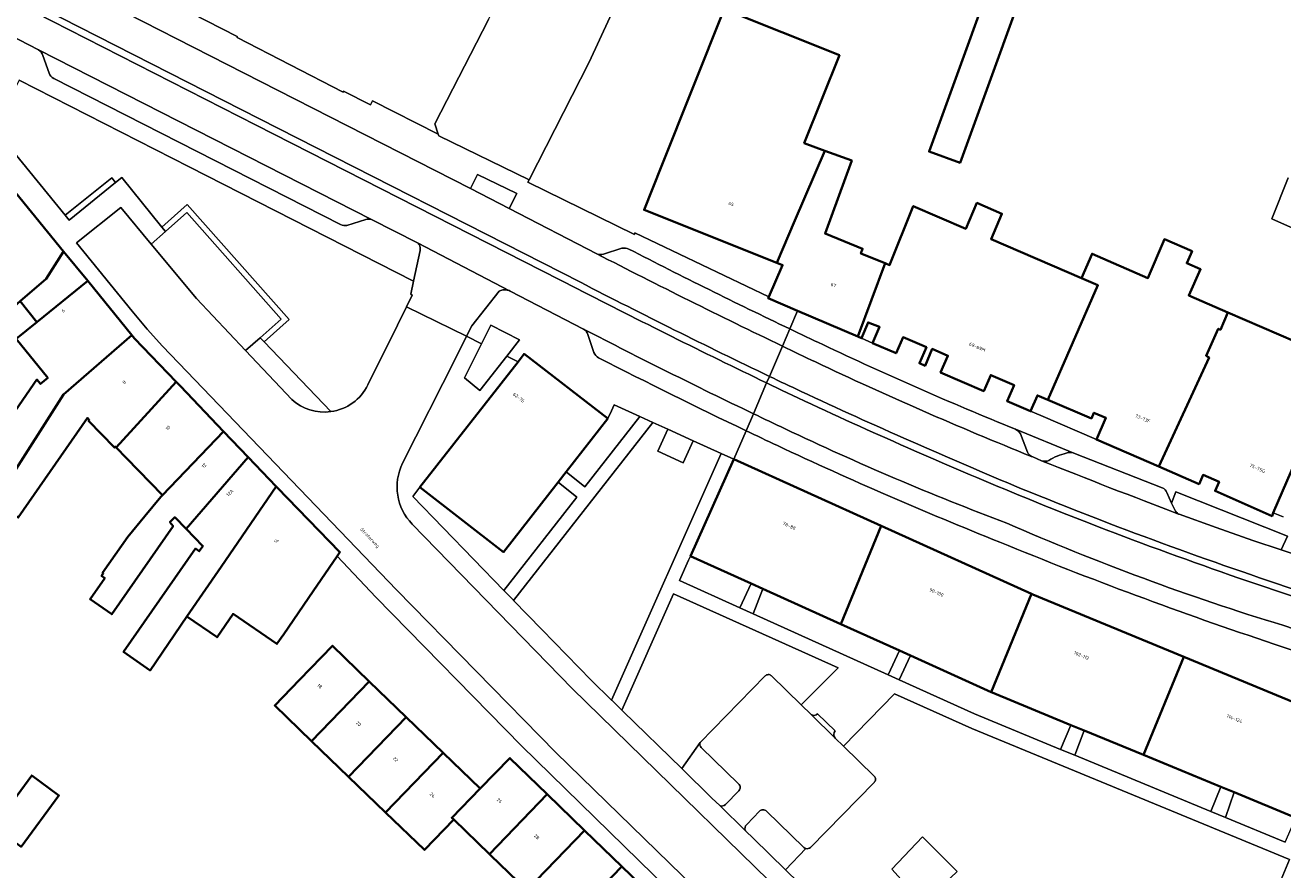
# Model space of a CAD drawing. Header units: metres. Extents: x 197700 to 204338, y 317132 to 325229.
# Tile 753 of 1056: x 203332 to 203465, y 319249 to 319338. Entities that reach past the tile are written whole.
import ezdxf
from ezdxf.enums import TextEntityAlignment as Align

# ---------------------------------------------------------------- set-up
doc = ezdxf.new("R2010")
doc.units = ezdxf.units.M
for name, color, linetype, lineweight in [('B-WE-GR-BEPLANTING_CULTUUR_BODEMBEDEKKER-GV', 90, 'Continuous', 18), ('B-WE-GR-BEPLANTING_CULTUUR_HEESTERS-GV', 90, 'Continuous', 18), ('B-WE-GR-BEPLANTING_CULTUUR_VASTE PLANTENVAK-GV', 90, 'Continuous', 18), ('B-WE-OG-BEBOUWING-GV', 7, 'Continuous', 35), ('B-WE-OG-BEBOUWING-T18', 10, 'Continuous', 18), ('B-WE-OG-TERREIN_CULTUURSCHEIDING-GV', 7, 'Continuous', 18), ('B-WE-OG-TERREIN_ERF-GV', 7, 'Continuous', 18), ('B-WE-OG-TOPOGRAFIE-T18', 10, 'Continuous', 18), ('B-WE-VH-VERHARDING_ASFALT-GV', 252, 'Continuous', 18), ('B-WE-VH-VERHARDING_BEDRIJFSVLOERPLAAT-GV', 252, 'Continuous', 18), ('B-WE-VH-VERHARDING_BETONSTRAATSTEEN-GV', 252, 'Continuous', 18), ('B-WE-VH-VERHARDING_GESLOTEN-GV', 252, 'Continuous', 18), ('B-WE-VH-VERHARDING_OPEN-GV', 252, 'Continuous', 18), ('B-WE-VH-VERHARDING_SIERBESTRATING-GV', 252, 'Continuous', 18), ('B-WE-VH-VERHARDING_TEGEL-GV', 252, 'Continuous', 18)]:
    doc.layers.add(name, color=color, linetype=linetype, lineweight=lineweight)
doc.styles.add('NLCS-ISO-M200-T18', font='NLCS-ISO.ttf', dxfattribs={"height": 0.36})

msp = doc.modelspace()

# ---------------------------------------------------------------- linework, layer by layer
at = {"layer": 'B-WE-GR-BEPLANTING_CULTUUR_BODEMBEDEKKER-GV'}
msp.add_lwpolyline([(203383.126, 319303.28), (203384.474, 319305.011), (203381.442, 319306.562), (203380.465, 319304.596), (203378.675, 319300.991), (203380.286, 319299.631)], close=True, dxfattribs=at)
at = {"layer": 'B-WE-GR-BEPLANTING_CULTUUR_HEESTERS-GV'}
for points in [[(203383.374, 319318.896), (203384.187, 319320.481), (203380.029, 319322.514), (203379.306, 319321.015)], [(203346.999, 319316.482), (203349.259, 319318.471), (203359.257, 319307.204), (203357.03, 319305.224), (203357.445, 319304.79), (203360.104, 319307.154), (203349.311, 319319.316), (203346.621, 319316.948)], [(203427.224, 319245.307), (203430.798, 319248.747), (203427.155, 319252.391), (203423.885, 319248.965)]]:
    msp.add_lwpolyline(points, close=True, dxfattribs=at)
for points in [[(203443.161, 319293.015), (203436.983, 319295.542)], [(203437.518, 319295.041), (203438.265, 319293.125)], [(203438.672, 319292.666), (203438.81, 319292.61), (203439.744, 319292.21)], [(203442.362, 319293.024), (203442.463, 319293.051), (203442.565, 319293.075)], [(203454.25, 319286.565), (203454.319, 319286.537), (203458.239, 319285.139), (203462.092, 319283.775), (203465.097, 319282.776), (203465.789, 319284.224), (203453.965, 319288.917), (203453.512, 319287.727), (203453.84, 319287.01)], [(203403.615, 319262.401), (203401.663, 319259.623)], [(203407.67, 319257.995), (203403.717, 319261.852)], [(203401.663, 319259.623), (203404.855, 319256.509), (203405.678, 319255.706)], [(203406.294, 319255.838), (203407.69, 319257.287)], [(203409.89, 319255.102), (203408.543, 319253.717)], [(203414.586, 319251.275), (203410.63, 319255.121)], [(203408.399, 319253.051), (203409.237, 319252.234), (203412.646, 319248.908), (203414.801, 319251.156)]]:
    msp.add_lwpolyline(points, dxfattribs=at)
for points in [[(203436.983, 319295.542, -0.1447586), (203437.518, 319295.041)], [(203438.265, 319293.125, 0.1430876), (203438.672, 319292.666)], [(203440.505, 319292.242, -0.0579673), (203441.404, 319292.704)], [(203441.404, 319292.704, -0.0175345), (203442.362, 319293.024)], [(203442.565, 319293.075, -0.0526316), (203442.774, 319293.094)], [(203442.774, 319293.094, -0.0379569), (203442.982, 319293.07)], [(203442.982, 319293.07, -0.027092), (203443.161, 319293.015)], [(203439.744, 319292.21, 0.1996611), (203440.505, 319292.242)], [(203453.84, 319287.01, 0.1858934), (203454.25, 319286.565)], [(203403.717, 319261.852, -0.3094629), (203403.615, 319262.401)], [(203407.69, 319257.287, 0.4659111), (203407.67, 319257.995)], [(203405.678, 319255.706, 0.3261839), (203406.294, 319255.838)], [(203410.63, 319255.121, 0.4391773), (203409.89, 319255.102)], [(203408.543, 319253.717, 0.3511672), (203408.399, 319253.051)], [(203414.801, 319251.156, -0.1264952), (203414.586, 319251.275)]]:
    msp.add_lwpolyline(points, format="xyb", dxfattribs=at)
at = {"layer": 'B-WE-GR-BEPLANTING_CULTUUR_VASTE PLANTENVAK-GV'}
msp.add_lwpolyline([(203336.377, 319318.186), (203336.8, 319317.667), (203341.738, 319321.651), (203341.316, 319322.171)], close=True, dxfattribs=at)
at = {"layer": 'B-WE-OG-BEBOUWING-GV'}
for points in [[(203436.916, 319349.907), (203427.832, 319324.942), (203431.112, 319323.749), (203440.196, 319348.714)], [(203416.82, 319325.023), (203414.621, 319325.828), (203418.349, 319335.132), (203406.143, 319340.023), (203399.518, 319323.407), (203397.666, 319318.762), (203411.723, 319313.16), (203413.641, 319317.621)], [(203411.723, 319313.16), (203412.333, 319312.917), (203410.862, 319309.574), (203410.794, 319309.42), (203413.911, 319308.083), (203420.299, 319305.343), (203423.196, 319313.111), (203420.615, 319314.145), (203420.802, 319314.657), (203416.822, 319316.252), (203419.652, 319323.987), (203416.82, 319325.023), (203413.641, 319317.621)], [(203319.807, 319308.448), (203319.731, 319308.332), (203322.322, 319306.479), (203321.569, 319304.464), (203324.127, 319302.791), (203326.353, 319306.195), (203323.578, 319308.01), (203325.024, 319310.222), (203328.243, 319306.161), (203331.621, 319309.09), (203334.369, 319311.473), (203336.226, 319314.369), (203331.128, 319320.617), (203324.31, 319315.328)], [(203421.861, 319304.669), (203424.349, 319303.589), (203425.086, 319305.286), (203427.548, 319304.227), (203426.822, 319302.526), (203427.416, 319302.272), (203428.169, 319304.038), (203429.824, 319303.319), (203429.063, 319301.556), (203433.631, 319299.585), (203434.364, 319301.284), (203436.833, 319300.225), (203436.1, 319298.526), (203438.588, 319297.453), (203439.309, 319299.124), (203440.402, 319298.671), (203445.701, 319310.791), (203443.956, 319311.543), (203434.392, 319315.664), (203435.554, 319318.361), (203432.903, 319319.503), (203431.724, 319316.768), (203426.158, 319319.166), (203423.657, 319312.926), (203423.196, 319313.111), (203420.299, 319305.343), (203420.675, 319305.182), (203421.389, 319306.845), (203422.598, 319306.366)], [(203445.701, 319310.791), (203440.402, 319298.671), (203445.029, 319296.682), (203445.292, 319297.289), (203446.547, 319296.745), (203445.551, 319294.452), (203452.156, 319291.585), (203457.472, 319303.123), (203457.164, 319303.329), (203458.444, 319306.174), (203458.679, 319306.073), (203459.468, 319307.906), (203455.315, 319309.7), (203456.567, 319312.482), (203455.118, 319313.107), (203455.678, 319314.39), (203452.741, 319315.659), (203450.994, 319311.535), (203445.083, 319314.119), (203443.956, 319311.543)], [(203333.393, 319306.891), (203338.782, 319311.235), (203336.226, 319314.369), (203334.369, 319311.473), (203331.621, 319309.09)], [(203338.782, 319311.235), (203333.393, 319306.891), (203331.202, 319305.125), (203334.55, 319300.972), (203333.778, 319300.35), (203333.409, 319300.807), (203327.205, 319291.887), (203329.88, 319290.027), (203330.229, 319289.805), (203336.22, 319299.233), (203343.466, 319305.493)], [(203471.249, 319302.817), (203466.659, 319304.8), (203459.468, 319307.906), (203458.679, 319306.073), (203458.444, 319306.174), (203457.164, 319303.329), (203457.472, 319303.123), (203452.156, 319291.585), (203456.424, 319289.733), (203456.846, 319290.706), (203458.541, 319289.979), (203458.114, 319289.009), (203464.137, 319286.356), (203464.276, 319286.678)], [(203329.88, 319290.027), (203328.584, 319288.164), (203331.424, 319286.189), (203338.764, 319296.743), (203338.945, 319296.519), (203338.881, 319296.427), (203341.626, 319293.611), (203341.691, 319293.705), (203341.786, 319293.608), (203348.148, 319300.567), (203343.747, 319305.149), (203343.466, 319305.493), (203336.22, 319299.233), (203330.229, 319289.805)], [(203373.942, 319289.412), (203382.786, 319282.54), (203388.573, 319289.951), (203389.411, 319291.023), (203393.831, 319296.683), (203384.977, 319303.509), (203384.331, 319302.684)], [(203353.158, 319295.317), (203348.606, 319300.09), (203348.148, 319300.567), (203341.786, 319293.608), (203342.869, 319292.496), (203346.69, 319288.576)], [(203349.194, 319284.991), (203355.775, 319292.572), (203353.158, 319295.317), (203346.69, 319288.576), (203346.527, 319288.406), (203344.836, 319286.347), (203343.044, 319284.165), (203340.358, 319280.332), (203340.433, 319280.28), (203340.251, 319280.018), (203340.581, 319279.788), (203339.036, 319277.566), (203341.332, 319275.969), (203347.817, 319285.294), (203347.478, 319285.715), (203347.996, 319286.22)], [(203358.734, 319289.47), (203355.775, 319292.572), (203349.194, 319284.991), (203350.968, 319283.171), (203350.59, 319282.627), (203350.184, 319282.909), (203342.576, 319271.97), (203345.374, 319270.024), (203349.285, 319275.717), (203352.898, 319280.976)], [(203402.594, 319282.123), (203409.02, 319279.212), (203410.235, 319278.662), (203418.489, 319274.924), (203422.774, 319285.302), (203407.169, 319292.363)], [(203358.734, 319289.47), (203352.898, 319280.976), (203349.285, 319275.717), (203352.468, 319273.531), (203354.167, 319276.003), (203358.81, 319272.813), (203359.533, 319273.865), (203362.644, 319278.412), (203365.179, 319282.118), (203365.467, 319282.539), (203358.837, 319289.362)], [(203434.394, 319267.722), (203438.681, 319278.105), (203422.774, 319285.302), (203418.489, 319274.924), (203424.702, 319272.111), (203425.866, 319271.584)], [(203438.681, 319278.105), (203434.394, 319267.722), (203434.514, 319267.668), (203442.848, 319264.235), (203444.252, 319263.657), (203450.527, 319261.072), (203454.81, 319271.445), (203438.83, 319278.038)], [(203361.203, 319269.033), (203358.569, 319266.31), (203362.48, 319262.536), (203368.585, 319268.848), (203364.679, 319272.627)], [(203450.527, 319261.072), (203458.718, 319257.698), (203460.134, 319257.115), (203466.662, 319254.426), (203470.941, 319264.789), (203454.81, 319271.445)], [(203362.48, 319262.536), (203366.391, 319258.762), (203372.492, 319265.069), (203368.585, 319268.848)], [(203376.398, 319261.29), (203372.492, 319265.069), (203366.391, 319258.762), (203370.302, 319254.988)], [(203370.302, 319254.988), (203374.423, 319251.011), (203377.518, 319254.218), (203377.312, 319254.417), (203380.305, 319257.511), (203376.398, 319261.29)], [(203377.518, 319254.218), (203381.293, 319250.575), (203387.419, 319256.904), (203383.464, 319260.733), (203380.305, 319257.511), (203377.312, 319254.417)], [(203328.844, 319253.476), (203331.719, 319251.352), (203335.733, 319256.784), (203332.858, 319258.908)], [(203381.402, 319250.47), (203385.257, 319246.755), (203391.375, 319253.074), (203387.419, 319256.904), (203381.293, 319250.575)], [(203385.317, 319246.697), (203385.6, 319246.424), (203388.786, 319243.35), (203389.219, 319242.932), (203395.33, 319249.245), (203391.375, 319253.074), (203385.257, 319246.755)], [(203392.875, 319239.404), (203393.195, 319239.094), (203396.172, 319242.171), (203399.286, 319245.415), (203395.33, 319249.245), (203389.219, 319242.932)]]:
    msp.add_lwpolyline(points, close=True, dxfattribs=at)
at = {"layer": 'B-WE-OG-TERREIN_CULTUURSCHEIDING-GV'}
for points in [[(203368.431, 319300.252), (203371.569, 319306.565), (203372.539, 319308.515), (203373.136, 319309.746), (203372.987, 319309.833), (203373.276, 319311.205), (203349.534, 319323.319), (203331.538, 319332.492), (203330.49, 319330.46), (203328.896, 319327.37), (203336.377, 319318.186), (203341.316, 319322.171), (203341.738, 319321.651), (203342.388, 319322.176), (203346.621, 319316.948), (203349.311, 319319.316), (203360.104, 319307.154), (203357.445, 319304.79), (203364.511, 319297.404)], [(203411.156, 319269.427), (203414.302, 319266.365), (203418.205, 319270.279), (203400.793, 319278.133), (203395.327, 319265.804), (203395.414, 319265.719), (203401.663, 319259.623)], [(203401.663, 319259.623), (203403.615, 319262.401), (203410.488, 319269.425)], [(203466.327, 319246.232), (203464.749, 319247.041), (203465.982, 319250.005), (203432.358, 319263.871), (203424.186, 319267.53), (203418.785, 319262.002), (203422.041, 319258.833)], [(203422.01, 319258.147), (203415.278, 319251.279)], [(203414.801, 319251.156), (203412.646, 319248.908), (203419.762, 319241.966), (203421.183, 319240.58), (203423.407, 319238.386), (203423.455, 319238.339), (203425.674, 319236.044), (203430.704, 319230.333), (203450.217, 319208.18), (203452.192, 319205.938), (203453.976, 319203.748), (203456.031, 319201.177), (203459.879, 319195.509), (203462.28, 319191.827), (203466.496, 319194.515)]]:
    msp.add_lwpolyline(points, dxfattribs=at)
for points in [[(203364.511, 319297.404, 0.2523975), (203368.431, 319300.252)], [(203410.488, 319269.425, -0.4490958), (203411.156, 319269.427)], [(203422.041, 319258.833, -0.4385488), (203422.01, 319258.147)], [(203415.278, 319251.279, -0.263365), (203414.801, 319251.156)]]:
    msp.add_lwpolyline(points, format="xyb", dxfattribs=at)
for points in [[(203397.215, 319296.886), (203394.514, 319298.11), (203394.23, 319297.476), (203393.831, 319296.683), (203389.411, 319291.023), (203391.383, 319289.431)], [(203405.844, 319292.992), (203402.874, 319294.331), (203401.797, 319291.981), (203399.133, 319293.216), (203400.173, 319295.549), (203398.591, 319296.262), (203383.848, 319277.432), (203386.857, 319274.333), (203392.066, 319268.985), (203394.227, 319266.876)], [(203388.573, 319289.951), (203382.786, 319282.54), (203373.942, 319289.412), (203373.19, 319288.407), (203382.835, 319278.475), (203390.555, 319288.367)], [(203407.801, 319276.64), (203409.02, 319279.212), (203402.594, 319282.123), (203402.376, 319281.693), (203401.41, 319279.526)], [(203410.235, 319278.662), (203409.207, 319276.005), (203423.521, 319269.542), (203424.702, 319272.111), (203418.489, 319274.924)], [(203441.76, 319261.659), (203442.848, 319264.235), (203434.514, 319267.668), (203434.394, 319267.722), (203425.866, 319271.584), (203424.686, 319269.015), (203432.637, 319265.425)], [(203444.252, 319263.657), (203443.268, 319261.037), (203457.667, 319255.093), (203458.718, 319257.698), (203450.527, 319261.072)], [(203460.134, 319257.115), (203459.219, 319254.452), (203465.528, 319251.848), (203466.662, 319254.426)], [(203427.224, 319245.307), (203423.885, 319248.965), (203427.155, 319252.391), (203430.798, 319248.747)]]:
    msp.add_lwpolyline(points, close=True, dxfattribs=at)
at = {"layer": 'B-WE-OG-TERREIN_ERF-GV'}
for points in [[(203436.916, 319349.907), (203440.196, 319348.714), (203431.112, 319323.749), (203427.832, 319324.942)], [(203420.675, 319305.182), (203421.861, 319304.669), (203422.598, 319306.366), (203421.389, 319306.845)], [(203438.588, 319297.453), (203439.677, 319297.001), (203445.551, 319294.452), (203446.547, 319296.745), (203445.292, 319297.289), (203445.029, 319296.682), (203440.402, 319298.671), (203439.309, 319299.124)]]:
    msp.add_lwpolyline(points, close=True, dxfattribs=at)
for points in [[(203381.19, 319338.9), (203375.507, 319327.859), (203375.864, 319326.762), (203375.936, 319326.588), (203385.494, 319321.942), (203391.852, 319334.401), (203396.441, 319344.335)], [(203406.143, 319340.023), (203418.349, 319335.132), (203414.621, 319325.828), (203416.82, 319325.023), (203419.652, 319323.987), (203416.822, 319316.252), (203420.802, 319314.657), (203420.615, 319314.145), (203423.196, 319313.111), (203423.657, 319312.926), (203426.158, 319319.166), (203431.724, 319316.768), (203432.903, 319319.503), (203435.554, 319318.361), (203434.392, 319315.664), (203443.956, 319311.543), (203445.083, 319314.119), (203450.994, 319311.535), (203452.741, 319315.659), (203455.678, 319314.39), (203455.118, 319313.107), (203456.567, 319312.482), (203455.315, 319309.7), (203459.468, 319307.906), (203466.659, 319304.8)], [(203466.399, 319316.779), (203464.11, 319317.799), (203465.85, 319322.16)], [(203327.205, 319291.887), (203333.409, 319300.807), (203333.778, 319300.35), (203334.55, 319300.972), (203331.202, 319305.125), (203333.393, 319306.891), (203331.621, 319309.09)], [(203412.639, 319234.734), (203384.685, 319262.045), (203369.276, 319277.785), (203365.179, 319282.118), (203362.644, 319278.412), (203359.533, 319273.865), (203358.81, 319272.813), (203354.167, 319276.003), (203352.468, 319273.531), (203349.285, 319275.717), (203345.374, 319270.024), (203342.576, 319271.97), (203350.184, 319282.909), (203350.59, 319282.627), (203350.968, 319283.171), (203349.194, 319284.991), (203347.996, 319286.22), (203347.478, 319285.715), (203347.817, 319285.294), (203341.332, 319275.969), (203339.036, 319277.566), (203340.581, 319279.788), (203340.251, 319280.018), (203340.433, 319280.28), (203340.358, 319280.332), (203343.044, 319284.165), (203344.836, 319286.347), (203346.527, 319288.406), (203346.69, 319288.576), (203342.869, 319292.496), (203341.786, 319293.608), (203341.691, 319293.705), (203341.626, 319293.611), (203338.881, 319296.427), (203338.945, 319296.519), (203338.764, 319296.743), (203331.424, 319286.189)], [(203385.257, 319246.755), (203381.402, 319250.47), (203381.293, 319250.575), (203377.518, 319254.218), (203374.423, 319251.011), (203370.302, 319254.988), (203366.391, 319258.762), (203362.48, 319262.536), (203358.569, 319266.31), (203361.203, 319269.033), (203364.679, 319272.627), (203368.585, 319268.848), (203372.492, 319265.069), (203376.398, 319261.29), (203380.305, 319257.511), (203383.464, 319260.733), (203387.419, 319256.904), (203391.375, 319253.074), (203395.33, 319249.245), (203399.286, 319245.415)], [(203328.844, 319253.476), (203332.858, 319258.908), (203335.733, 319256.784), (203331.719, 319251.352)]]:
    msp.add_lwpolyline(points, dxfattribs=at)
at = {"layer": 'B-WE-VH-VERHARDING_ASFALT-GV'}
for points in [[(203335.771, 319343.252), (203333.775, 319344.263), (203319.517, 319351.521), (203317.895, 319348.329), (203326.454, 319343.955), (203356.971, 319328.399), (203390.937, 319311.096)], [(203390.617, 319310.419), (203356.62, 319327.729), (203325.997, 319343.347), (203317.55, 319347.65), (203316.032, 319344.659), (203319.689, 319342.776)], [(203392.656, 319314.119), (203383.374, 319318.896), (203379.306, 319321.015), (203358.879, 319331.451), (203335.771, 319343.252)], [(203319.689, 319342.776), (203329.426, 319337.826), (203333.587, 319335.691), (203368.824, 319317.734), (203373.695, 319315.258), (203383.492, 319310.174), (203391.264, 319306.154)], [(203360.386, 319298.696), (203355.498, 319303.861), (203350.287, 319309.369), (203345.482, 319315.146), (203342.273, 319319.004), (203337.591, 319315.258), (203343.469, 319308.025), (203345.076, 319306.132), (203346.691, 319304.335), (203371.458, 319278.54), (203388.319, 319261.315), (203413.724, 319236.581), (203414.09, 319236.207), (203418.328, 319240.51), (203390.058, 319268.103), (203373.124, 319285.504)], [(203372.115, 319291.939), (203377.765, 319303.179), (203378.881, 319305.379), (203372.539, 319308.515), (203371.569, 319306.565)], [(203371.569, 319306.565), (203368.431, 319300.252)], [(203412.308, 319304.344), (203410.935, 319301.143)], [(203410.935, 319301.143), (203412.308, 319304.344)], [(203413.946, 319298.856), (203412.287, 319299.649), (203410.635, 319300.443), (203409.239, 319297.19)], [(203409.239, 319297.19), (203410.635, 319300.443)], [(203439.744, 319292.21), (203438.81, 319292.61), (203438.672, 319292.666)], [(203467.542, 319278.251), (203480.62, 319273.916), (203481.829, 319277.216), (203465.097, 319282.776), (203462.092, 319283.775), (203458.239, 319285.139), (203454.319, 319286.537), (203454.25, 319286.565)], [(203465.283, 319274.788), (203479.2, 319270.045), (203480.36, 319273.207), (203467.252, 319277.56)]]:
    msp.add_lwpolyline(points, dxfattribs=at)
for points in [[(203412.308, 319304.344, -0.0068462), (203392.656, 319314.119)], [(203390.937, 319311.096, 0.0072071), (203410.935, 319301.143)], [(203410.635, 319300.443, -0.0065981), (203390.617, 319310.419)], [(203391.264, 319306.154, 0.0083046), (203409.239, 319297.19)], [(203415.827, 319302.663, -0.0012674), (203412.308, 319304.344)], [(203438.672, 319292.666, -0.0149231), (203415.827, 319302.663)], [(203410.935, 319301.143, 0.0010898), (203414.282, 319299.547)], [(203368.431, 319300.252, -0.2523975), (203364.511, 319297.404)], [(203414.282, 319299.547, 0.0104397), (203437.631, 319289.245)], [(203364.511, 319297.404, -0.2230887), (203360.386, 319298.696)], [(203437.321, 319288.575, -0.0110973), (203413.946, 319298.856)], [(203409.239, 319297.19, 0.0014303), (203412.605, 319295.594)], [(203412.605, 319295.594, 0.0214803), (203436.074, 319285.598)], [(203373.124, 319285.504, -0.3203234), (203372.115, 319291.939)], [(203454.25, 319286.565, -0.0040915), (203439.744, 319292.21)], [(203467.252, 319277.56, -0.0179562), (203437.321, 319288.575)], [(203437.631, 319289.245, 0.0176624), (203467.542, 319278.251)], [(203436.074, 319285.598, 0.0293083), (203465.283, 319274.788)]]:
    msp.add_lwpolyline(points, format="xyb", dxfattribs=at)
at = {"layer": 'B-WE-VH-VERHARDING_BEDRIJFSVLOERPLAAT-GV'}
for points in [[(203410.235, 319278.662), (203409.02, 319279.212), (203407.801, 319276.64), (203409.207, 319276.005)], [(203425.866, 319271.584), (203424.702, 319272.111), (203423.521, 319269.542), (203424.686, 319269.015)], [(203444.252, 319263.657), (203442.848, 319264.235), (203441.76, 319261.659), (203443.268, 319261.037)], [(203460.134, 319257.115), (203458.718, 319257.698), (203457.667, 319255.093), (203459.219, 319254.452)]]:
    msp.add_lwpolyline(points, close=True, dxfattribs=at)
at = {"layer": 'B-WE-VH-VERHARDING_BETONSTRAATSTEEN-GV'}
for points in [[(203368.824, 319317.734), (203333.587, 319335.691)], [(203334.044, 319335.121), (203334.683, 319333.224)], [(203335.181, 319332.676), (203365.547, 319317.205)], [(203366.215, 319317.125), (203368.223, 319317.737)], [(203395.323, 319314.698), (203393.384, 319314.066)], [(203413.088, 319306.162), (203412.308, 319304.344)], [(203412.308, 319304.344), (203413.088, 319306.162)], [(203391.728, 319305.575), (203392.365, 319303.669)], [(203409.239, 319297.19), (203408.466, 319295.386)], [(203408.466, 319295.386), (203409.239, 319297.19)], [(203438.265, 319293.125), (203437.518, 319295.041)], [(203442.565, 319293.075), (203442.463, 319293.051), (203442.362, 319293.024)], [(203452.512, 319289.333), (203443.161, 319293.015)], [(203453.84, 319287.01), (203453.512, 319287.727), (203453.007, 319288.834)], [(203464.357, 319272.802), (203478.489, 319268.104), (203479.2, 319270.045), (203465.283, 319274.788)], [(203410.488, 319269.425), (203403.615, 319262.401)], [(203422.041, 319258.833), (203418.785, 319262.002), (203417.91, 319262.854), (203415.352, 319265.343), (203414.302, 319266.365), (203411.156, 319269.427)], [(203415.352, 319265.343), (203417.91, 319262.854)], [(203417.899, 319263.627), (203416.026, 319265.422)], [(203403.717, 319261.852), (203407.67, 319257.995)], [(203415.278, 319251.279), (203422.01, 319258.147)], [(203407.69, 319257.287), (203406.294, 319255.838)], [(203405.678, 319255.706), (203408.399, 319253.051)], [(203408.543, 319253.717), (203409.89, 319255.102)], [(203410.63, 319255.121), (203414.586, 319251.275)]]:
    msp.add_lwpolyline(points, dxfattribs=at)
for points in [[(203333.587, 319335.691, -0.1703722), (203334.044, 319335.121)], [(203334.683, 319333.224, 0.177871), (203335.181, 319332.676)], [(203368.223, 319317.737, -0.1580586), (203368.824, 319317.734)], [(203365.547, 319317.205, 0.1227863), (203366.215, 319317.125)], [(203393.384, 319314.066, -0.1854567), (203392.656, 319314.119)], [(203392.656, 319314.119, 0.0068462), (203412.308, 319304.344)], [(203396.066, 319314.616, 0.1641311), (203395.323, 319314.698)], [(203413.088, 319306.162, -0.0075297), (203396.066, 319314.616)], [(203409.239, 319297.19, -0.0083046), (203391.264, 319306.154)], [(203391.264, 319306.154, -0.204168), (203391.728, 319305.575)], [(203416.584, 319304.504, -0.0015986), (203413.088, 319306.162)], [(203436.983, 319295.542, -0.0140447), (203416.584, 319304.504)], [(203392.365, 319303.669, 0.1906906), (203392.85, 319303.116)], [(203392.85, 319303.116, 0.0069817), (203408.466, 319295.386)], [(203412.308, 319304.344, 0.0012674), (203415.827, 319302.663)], [(203415.827, 319302.663, 0.0149231), (203438.672, 319292.666)], [(203412.605, 319295.594, -0.0014303), (203409.239, 319297.19)], [(203408.466, 319295.386, 0.0014637), (203411.784, 319293.813)], [(203436.074, 319285.598, -0.0214803), (203412.605, 319295.594)], [(203437.518, 319295.041, 0.1447586), (203436.983, 319295.542)], [(203411.784, 319293.813, 0.0147945), (203435.328, 319283.589)], [(203438.672, 319292.666, -0.1430876), (203438.265, 319293.125)], [(203441.404, 319292.704, 0.0579673), (203440.505, 319292.242)], [(203442.362, 319293.024, 0.0175345), (203441.404, 319292.704)], [(203442.774, 319293.094, 0.0526316), (203442.565, 319293.075)], [(203442.982, 319293.07, 0.0379569), (203442.774, 319293.094)], [(203443.161, 319293.015, 0.027092), (203442.982, 319293.07)], [(203440.505, 319292.242, -0.1996611), (203439.744, 319292.21)], [(203439.744, 319292.21, 0.0040915), (203454.25, 319286.565)], [(203453.007, 319288.834, 0.2354089), (203452.512, 319289.333)], [(203454.25, 319286.565, -0.1858934), (203453.84, 319287.01)], [(203465.283, 319274.788, -0.0293083), (203436.074, 319285.598)], [(203435.328, 319283.589, 0.0167767), (203464.357, 319272.802)], [(203411.156, 319269.427, 0.4490958), (203410.488, 319269.425)], [(203416.026, 319265.422, -0.3699245), (203415.352, 319265.343)], [(203417.91, 319262.854, -0.3841638), (203417.899, 319263.627)], [(203403.615, 319262.401, 0.3094629), (203403.717, 319261.852)], [(203407.67, 319257.995, -0.4659111), (203407.69, 319257.287)], [(203422.01, 319258.147, 0.4385488), (203422.041, 319258.833)], [(203406.294, 319255.838, -0.3261839), (203405.678, 319255.706)], [(203409.89, 319255.102, -0.4391773), (203410.63, 319255.121)], [(203408.399, 319253.051, -0.3511672), (203408.543, 319253.717)], [(203414.586, 319251.275, 0.1264952), (203414.801, 319251.156)], [(203414.801, 319251.156, 0.263365), (203415.278, 319251.279)]]:
    msp.add_lwpolyline(points, format="xyb", dxfattribs=at)
for points in [[(203357.03, 319305.224), (203359.257, 319307.204), (203349.259, 319318.471), (203346.999, 319316.482), (203345.482, 319315.146), (203350.287, 319309.369), (203355.498, 319303.861)], [(203402.874, 319294.331), (203400.173, 319295.549), (203399.133, 319293.216), (203401.797, 319291.981)]]:
    msp.add_lwpolyline(points, close=True, dxfattribs=at)
at = {"layer": 'B-WE-VH-VERHARDING_GESLOTEN-GV'}
msp.add_lwpolyline([(203410.862, 319309.574), (203412.333, 319312.917), (203411.723, 319313.16), (203397.666, 319318.762), (203399.518, 319323.407), (203406.143, 319340.023), (203405.69, 319340.203), (203396.441, 319344.335), (203391.852, 319334.401), (203385.494, 319321.942), (203385.375, 319321.686), (203396.655, 319316.152), (203396.7, 319316.321)], close=True, dxfattribs=at)
for points in [[(203465.85, 319322.16), (203464.11, 319317.799), (203466.399, 319316.779)], [(203471.249, 319302.817), (203464.276, 319286.678), (203465.301, 319286.287)]]:
    msp.add_lwpolyline(points, dxfattribs=at)
at = {"layer": 'B-WE-VH-VERHARDING_OPEN-GV'}
msp.add_lwpolyline([(203371.897, 319375.548), (203370.258, 319376.418), (203365.819, 319378.719), (203365.584, 319378.837), (203355.588, 319359.464), (203355.716, 319358.962), (203352.902, 319353.423), (203346.708, 319341.803), (203346.455, 319341.316), (203354.609, 319337.098), (203354.583, 319337.002), (203365.804, 319331.215), (203365.855, 319331.325), (203368.717, 319329.888), (203368.926, 319330.311), (203375.864, 319326.762), (203375.507, 319327.859), (203381.19, 319338.9), (203388.724, 319353.99), (203393.828, 319364.071), (203387.603, 319367.314), (203378.921, 319371.957)], close=True, dxfattribs=at)
at = {"layer": 'B-WE-VH-VERHARDING_SIERBESTRATING-GV'}
for points in [[(203317.895, 319348.329), (203317.55, 319347.65), (203325.997, 319343.347), (203356.62, 319327.729), (203390.617, 319310.419)], [(203390.937, 319311.096), (203356.971, 319328.399), (203326.454, 319343.955), (203317.895, 319348.329)], [(203332.742, 319346.711), (203333.047, 319345.785), (203333.528, 319346.729), (203336.749, 319345.108), (203335.771, 319343.252), (203358.879, 319331.451), (203379.306, 319321.015), (203380.029, 319322.514), (203384.187, 319320.481), (203383.374, 319318.896), (203392.656, 319314.119)], [(203413.088, 319306.162), (203413.911, 319308.083), (203410.794, 319309.42), (203410.862, 319309.574), (203396.7, 319316.321), (203396.655, 319316.152), (203385.375, 319321.686), (203385.494, 319321.942), (203375.936, 319326.588), (203375.864, 319326.762), (203368.926, 319330.311), (203368.717, 319329.888), (203365.855, 319331.325), (203365.804, 319331.215), (203354.583, 319337.002), (203354.609, 319337.098), (203346.455, 319341.316)], [(203333.587, 319335.691), (203329.426, 319337.826)], [(203334.683, 319333.224), (203334.044, 319335.121)], [(203331.538, 319332.492), (203349.534, 319323.319), (203373.276, 319311.205), (203373.959, 319314.449), (203373.973, 319314.521), (203373.98, 319314.593), (203373.981, 319314.666), (203373.975, 319314.739), (203373.963, 319314.811), (203373.944, 319314.881), (203373.919, 319314.95), (203373.888, 319315.016), (203373.852, 319315.079), (203373.81, 319315.138), (203373.762, 319315.194), (203373.71, 319315.245), (203373.695, 319315.258), (203368.824, 319317.734)], [(203365.547, 319317.205), (203335.181, 319332.676)], [(203368.223, 319317.737), (203366.215, 319317.125)], [(203393.384, 319314.066), (203395.323, 319314.698)], [(203391.264, 319306.154), (203383.492, 319310.174), (203383.388, 319310.219), (203383.28, 319310.255), (203383.169, 319310.281), (203383.057, 319310.297), (203382.943, 319310.303), (203382.829, 319310.299), (203382.717, 319310.284), (203382.606, 319310.26), (203382.497, 319310.226), (203382.392, 319310.182), (203382.329, 319310.15), (203379.43, 319306.498), (203378.881, 319305.379), (203380.465, 319304.596), (203381.442, 319306.562), (203384.474, 319305.011), (203383.126, 319303.28), (203384.331, 319302.684), (203384.977, 319303.509), (203393.831, 319296.683), (203394.23, 319297.476), (203394.514, 319298.11), (203397.215, 319296.886), (203398.591, 319296.262), (203400.173, 319295.549), (203402.874, 319294.331), (203405.844, 319292.992), (203407.169, 319292.363)], [(203421.861, 319304.669), (203420.675, 319305.182), (203420.299, 319305.343), (203413.911, 319308.083), (203413.088, 319306.162)], [(203392.365, 319303.669), (203391.728, 319305.575)], [(203465.301, 319286.287), (203464.276, 319286.678), (203464.137, 319286.356), (203458.114, 319289.009), (203458.541, 319289.979), (203456.846, 319290.706), (203456.424, 319289.733), (203452.156, 319291.585), (203445.551, 319294.452), (203439.677, 319297.001), (203438.588, 319297.453), (203436.1, 319298.526), (203436.833, 319300.225), (203434.364, 319301.284), (203433.631, 319299.585), (203429.063, 319301.556), (203429.824, 319303.319), (203428.169, 319304.038), (203427.416, 319302.272), (203426.822, 319302.526), (203427.548, 319304.227), (203425.086, 319305.286), (203424.349, 319303.589), (203421.861, 319304.669)], [(203410.935, 319301.143), (203410.635, 319300.443), (203412.287, 319299.649), (203413.946, 319298.856)], [(203410.635, 319300.443), (203410.935, 319301.143)], [(203408.466, 319295.386), (203407.169, 319292.363), (203422.774, 319285.302), (203438.681, 319278.105), (203438.83, 319278.038), (203454.81, 319271.445), (203470.941, 319264.789), (203472.82, 319264.063)], [(203407.169, 319292.363), (203408.466, 319295.386)], [(203436.983, 319295.542), (203443.161, 319293.015), (203452.512, 319289.333)], [(203453.007, 319288.834), (203453.512, 319287.727), (203453.965, 319288.917), (203465.789, 319284.224), (203465.097, 319282.776), (203481.829, 319277.216)], [(203472.82, 319264.063), (203476.588, 319262.606), (203477.872, 319266.421), (203478.489, 319268.104), (203464.357, 319272.802)]]:
    msp.add_lwpolyline(points, dxfattribs=at)
for points in [[(203334.044, 319335.121, 0.1703722), (203333.587, 319335.691)], [(203335.181, 319332.676, -0.177871), (203334.683, 319333.224)], [(203368.824, 319317.734, 0.1580586), (203368.223, 319317.737)], [(203366.215, 319317.125, -0.1227863), (203365.547, 319317.205)], [(203392.656, 319314.119, 0.1854567), (203393.384, 319314.066)], [(203395.323, 319314.698, -0.1641311), (203396.066, 319314.616)], [(203396.066, 319314.616, 0.0075297), (203413.088, 319306.162)], [(203410.935, 319301.143, -0.0072071), (203390.937, 319311.096)], [(203390.617, 319310.419, 0.0065981), (203410.635, 319300.443)], [(203391.728, 319305.575, 0.204168), (203391.264, 319306.154)], [(203413.088, 319306.162, 0.0015986), (203416.584, 319304.504)], [(203416.584, 319304.504, 0.0140447), (203436.983, 319295.542)], [(203392.85, 319303.116, -0.1906906), (203392.365, 319303.669)], [(203408.466, 319295.386, -0.0069817), (203392.85, 319303.116)], [(203414.282, 319299.547, -0.0010898), (203410.935, 319301.143)], [(203437.631, 319289.245, -0.0104397), (203414.282, 319299.547)], [(203413.946, 319298.856, 0.0110973), (203437.321, 319288.575)], [(203411.784, 319293.813, -0.0014637), (203408.466, 319295.386)], [(203435.328, 319283.589, -0.0147945), (203411.784, 319293.813)], [(203437.321, 319288.575, 0.0179562), (203467.252, 319277.56)], [(203467.542, 319278.251, -0.0176624), (203437.631, 319289.245)], [(203452.512, 319289.333, -0.2354089), (203453.007, 319288.834)], [(203464.357, 319272.802, -0.0167767), (203435.328, 319283.589)]]:
    msp.add_lwpolyline(points, format="xyb", dxfattribs=at)
msp.add_lwpolyline([(203383.492, 319310.174), (203373.695, 319315.258), (203373.71, 319315.245), (203373.762, 319315.194), (203373.81, 319315.138), (203373.852, 319315.079), (203373.888, 319315.016), (203373.919, 319314.95), (203373.944, 319314.881), (203373.963, 319314.811), (203373.975, 319314.739), (203373.981, 319314.666), (203373.98, 319314.593), (203373.973, 319314.521), (203373.959, 319314.449), (203373.276, 319311.205), (203372.987, 319309.833), (203373.136, 319309.746), (203372.539, 319308.515), (203378.881, 319305.379), (203379.43, 319306.498), (203382.329, 319310.15), (203382.392, 319310.182), (203382.497, 319310.226), (203382.606, 319310.26), (203382.717, 319310.284), (203382.829, 319310.299), (203382.943, 319310.303), (203383.057, 319310.297), (203383.169, 319310.281), (203383.28, 319310.255), (203383.388, 319310.219)], close=True, dxfattribs=at)
at = {"layer": 'B-WE-VH-VERHARDING_TEGEL-GV'}
for points in [[(203413.724, 319236.581), (203388.319, 319261.315), (203371.458, 319278.54), (203346.691, 319304.335), (203345.076, 319306.132), (203343.469, 319308.025), (203337.591, 319315.258), (203342.273, 319319.004), (203345.482, 319315.146), (203346.999, 319316.482), (203346.621, 319316.948), (203342.388, 319322.176), (203341.738, 319321.651), (203336.8, 319317.667), (203336.377, 319318.186), (203328.896, 319327.37)], [(203331.128, 319320.617), (203336.226, 319314.369), (203338.782, 319311.235), (203343.466, 319305.493), (203343.747, 319305.149), (203348.148, 319300.567), (203348.606, 319300.09), (203353.158, 319295.317), (203355.775, 319292.572), (203358.734, 319289.47), (203358.837, 319289.362), (203365.467, 319282.539), (203365.179, 319282.118), (203369.276, 319277.785), (203384.685, 319262.045), (203412.639, 319234.734)], [(203364.511, 319297.404), (203357.445, 319304.79), (203357.03, 319305.224), (203355.498, 319303.861), (203360.386, 319298.696)], [(203380.465, 319304.596), (203378.881, 319305.379), (203377.765, 319303.179), (203372.115, 319291.939)], [(203419.762, 319241.966), (203412.646, 319248.908), (203409.237, 319252.234), (203408.399, 319253.051), (203405.678, 319255.706), (203404.855, 319256.509), (203401.663, 319259.623), (203395.414, 319265.719), (203395.327, 319265.804), (203394.288, 319266.817), (203394.227, 319266.876), (203392.066, 319268.985), (203386.857, 319274.333), (203383.848, 319277.432), (203383.799, 319277.482), (203382.835, 319278.475), (203373.19, 319288.407), (203373.942, 319289.412), (203384.331, 319302.684), (203383.126, 319303.28), (203380.286, 319299.631), (203378.675, 319300.991), (203380.465, 319304.596)], [(203465.528, 319251.848), (203459.219, 319254.452), (203457.667, 319255.093), (203443.268, 319261.037), (203441.76, 319261.659), (203432.637, 319265.425), (203424.686, 319269.015), (203423.521, 319269.542), (203409.207, 319276.005), (203407.801, 319276.64), (203401.41, 319279.526), (203402.376, 319281.693), (203402.594, 319282.123), (203407.169, 319292.363), (203405.844, 319292.992), (203394.227, 319266.876), (203394.288, 319266.817), (203395.327, 319265.804), (203400.793, 319278.133), (203418.205, 319270.279), (203414.302, 319266.365), (203415.352, 319265.343)], [(203373.124, 319285.504), (203390.058, 319268.103), (203418.328, 319240.51)], [(203417.91, 319262.854), (203418.785, 319262.002), (203424.186, 319267.53), (203432.358, 319263.871), (203465.982, 319250.005), (203464.749, 319247.041), (203466.327, 319246.232)], [(203416.026, 319265.422), (203417.899, 319263.627)]]:
    msp.add_lwpolyline(points, dxfattribs=at)
for points in [[(203360.386, 319298.696, 0.2230887), (203364.511, 319297.404)], [(203372.115, 319291.939, 0.3203234), (203373.124, 319285.504)], [(203415.352, 319265.343, 0.3699245), (203416.026, 319265.422)], [(203417.899, 319263.627, 0.3841638), (203417.91, 319262.854)]]:
    msp.add_lwpolyline(points, format="xyb", dxfattribs=at)
msp.add_lwpolyline([(203398.591, 319296.262), (203397.215, 319296.886), (203391.383, 319289.431), (203389.411, 319291.023), (203388.573, 319289.951), (203390.555, 319288.367), (203382.835, 319278.475), (203383.799, 319277.482), (203383.848, 319277.432)], close=True, dxfattribs=at)

# ---------------------------------------------------------------- texts
at = {"layer": 'B-WE-OG-BEBOUWING-T18', "style": 'NLCS-ISO-M200-T18'}
for s, rotation, p in [('65', 338.3, (203406.885, 319319.394)), ('67', 336.8, (203417.711, 319310.806)), ('6', 39.2, (203336.186, 319308.089)), ('69-69M', 336.7, (203432.932, 319304.243)), ('8', 43.8, (203342.649, 319300.518)), ('62-76', 322.4, (203384.407, 319298.897)), ('73-73F', 336.5, (203450.446, 319296.688)), ('10', 43.6, (203347.274, 319295.691)), ('12', 43.6, (203351.086, 319291.693)), ('75-75G', 336.3, (203462.585, 319291.41)), ('12A', 43.6, (203353.832, 319288.814)), ('78-88', 335.7, (203413.03, 319285.321)), ('14', 44.1, (203358.742, 319283.72)), ('90-100', 335.7, (203428.619, 319278.267)), ('102-112', 337.6, (203443.977, 319271.588)), ('18', 316, (203363.346, 319268.351)), ('20', 316, (203367.454, 319264.377)), ('114-124', 337.6, (203460.178, 319264.903)), ('22', 316, (203371.361, 319260.598)), ('24', 316, (203375.267, 319256.819)), ('26', 316, (203382.36, 319256.234)), ('28', 316, (203386.311, 319252.409))]:
    msp.add_text(s, height=0.36, rotation=rotation, dxfattribs=at).set_placement(p, align=Align.MIDDLE)
at = {"layer": 'B-WE-OG-TOPOGRAFIE-T18', "style": 'NLCS-ISO-M200-T18'}
msp.add_text('Straterweg', height=0.36, rotation=313.9, dxfattribs=at).set_placement((203368.623, 319284.027), align=Align.MIDDLE)

doc.saveas('drawing.dxf')
